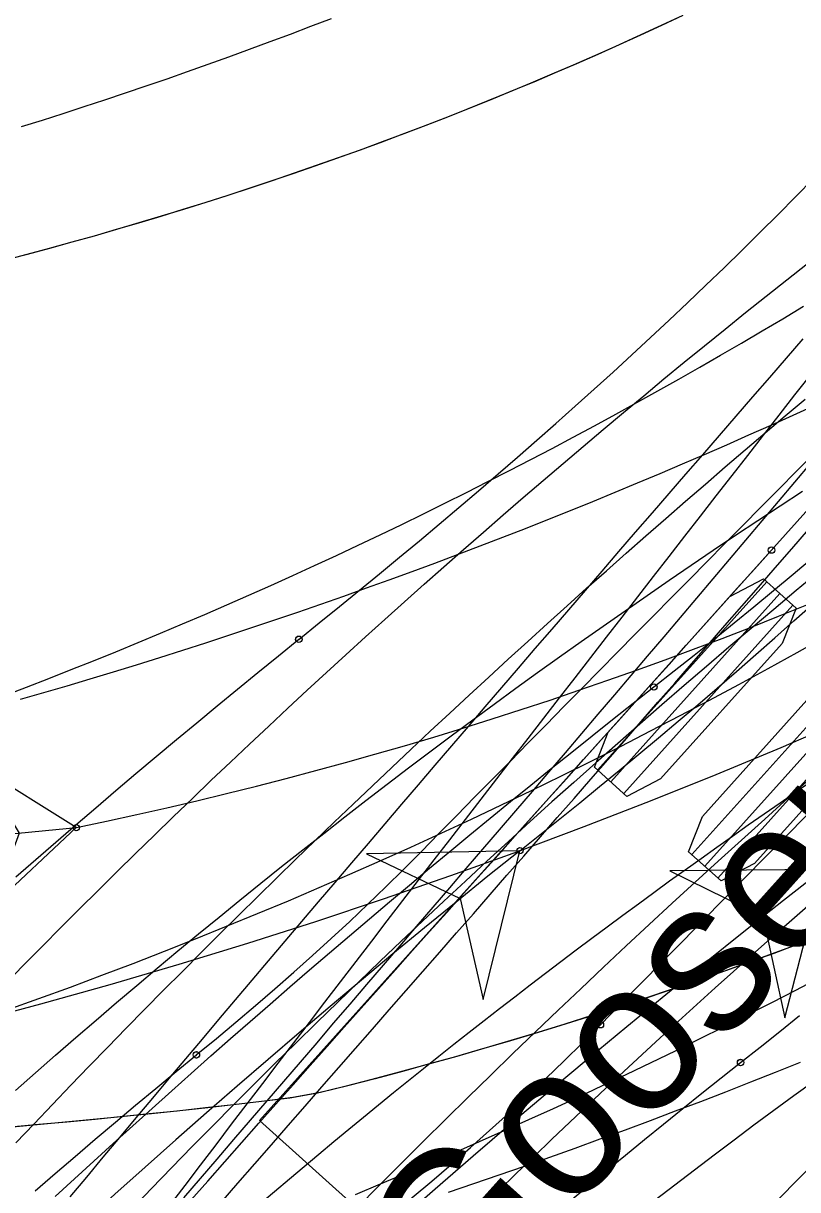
# Model space of a CAD drawing. Extents: x -14 to 1565148, y -25 to 642856.
# Drawn here: x 1564853.34 to 1564863.44, y 636409.12 to 636424.34 of the extents above; entities that cross this region are included whole.
import ezdxf

# ---------------------------------------------------------------- set-up
doc = ezdxf.new("R2010")
doc.units = 0
for name, color, linetype in [('DR_P_Headwall', 7, 'Continuous'), ('MT_P_Drums', 7, 'Continuous'), ('PM_P_Edge_Line', 7, 'Continuous'), ('PV_P_EOP', 7, 'Continuous'), ('PV_P_Saw_Cut_Line', 7, 'Continuous'), ('TR_Turning_Path23', 7, 'Continuous'), ('TR_Turning_Path25', 7, 'Continuous'), ('TR_Turning_Path27', 7, 'Continuous'), ('TR_Turning_Path28', 7, 'Continuous'), ('TR_Turning_Path28 - Copy-1', 7, 'Continuous')]:
    doc.layers.add(name, color=color, linetype=linetype)

msp = doc.modelspace()

# ---------------------------------------------------------------- linework, layer by layer
at = {"layer": 'DR_P_Headwall'}
for points in [[(1564853.097, 636421.249), (1564853.391, 636421.326), (1564853.685, 636421.405), (1564853.978, 636421.486), (1564854.271, 636421.568), (1564854.563, 636421.652), (1564854.855, 636421.738), (1564855.146, 636421.825), (1564855.436, 636421.914), (1564855.726, 636422.005), (1564856.016, 636422.098), (1564856.305, 636422.192), (1564856.593, 636422.288), (1564856.881, 636422.386), (1564857.168, 636422.486), (1564857.455, 636422.587), (1564857.741, 636422.69), (1564858.026, 636422.795), (1564858.311, 636422.901), (1564858.595, 636423.01), (1564858.878, 636423.12), (1564859.161, 636423.231), (1564859.443, 636423.345), (1564859.724, 636423.46), (1564860.005, 636423.577), (1564860.284, 636423.695), (1564860.563, 636423.816), (1564860.842, 636423.938), (1564861.119, 636424.062), (1564861.396, 636424.187), (1564861.672, 636424.314), (1564861.947, 636424.443)], [(1564853.104, 636421.251), (1564853.396, 636421.328), (1564853.688, 636421.406), (1564853.979, 636421.486), (1564854.27, 636421.568), (1564854.56, 636421.651), (1564854.85, 636421.736), (1564855.139, 636421.823), (1564855.427, 636421.912), (1564855.715, 636422.002), (1564856.003, 636422.094), (1564856.29, 636422.188), (1564856.576, 636422.283), (1564856.862, 636422.38), (1564857.147, 636422.479), (1564857.432, 636422.579), (1564857.716, 636422.681), (1564857.999, 636422.785), (1564858.282, 636422.891), (1564858.564, 636422.998), (1564858.845, 636423.107), (1564859.126, 636423.218), (1564859.406, 636423.331), (1564859.685, 636423.445), (1564859.964, 636423.56), (1564860.242, 636423.678), (1564860.519, 636423.797), (1564860.796, 636423.918), (1564861.071, 636424.04), (1564861.346, 636424.165), (1564861.62, 636424.291), (1564861.894, 636424.418)], [(1564854.034, 636413.846), (1564852.762, 636414.641), (1564853.288, 636413.774), (1564852.938, 636412.823), (1564854.034, 636413.846)], [(1564863.472, 636412.333), (1564863.129, 636412.205), (1564862.784, 636412.08), (1564862.439, 636411.957), (1564862.093, 636411.836), (1564861.747, 636411.718), (1564861.399, 636411.601), (1564861.051, 636411.487), (1564860.703, 636411.375), (1564860.353, 636411.265), (1564860.003, 636411.158), (1564859.652, 636411.053), (1564859.301, 636410.95), (1564858.949, 636410.849), (1564858.596, 636410.75), (1564858.243, 636410.654), (1564857.889, 636410.56), (1564857.535, 636410.468), (1564857.179, 636410.383), (1564856.817, 636410.318), (1564856.451, 636410.272), (1564856.084, 636410.229), (1564855.717, 636410.189), (1564855.351, 636410.149), (1564854.984, 636410.111), (1564854.618, 636410.073), (1564854.252, 636410.037), (1564853.887, 636410.002), (1564853.522, 636409.969), (1564853.157, 636409.936)], [(1564863.539, 636412.358), (1564863.194, 636412.229), (1564862.848, 636412.103), (1564862.501, 636411.979), (1564862.154, 636411.857), (1564861.806, 636411.738), (1564861.457, 636411.621), (1564861.107, 636411.506), (1564860.757, 636411.393), (1564860.406, 636411.282), (1564860.055, 636411.174), (1564859.702, 636411.068), (1564859.349, 636410.964), (1564858.996, 636410.862), (1564858.642, 636410.763), (1564858.287, 636410.666), (1564857.932, 636410.571), (1564857.576, 636410.478), (1564857.218, 636410.392), (1564856.856, 636410.324), (1564856.488, 636410.276), (1564856.119, 636410.233), (1564855.75, 636410.192), (1564855.382, 636410.152), (1564855.014, 636410.114), (1564854.646, 636410.076), (1564854.279, 636410.04), (1564853.911, 636410.005), (1564853.544, 636409.971), (1564853.177, 636409.938)]]:
    msp.add_lwpolyline(points, dxfattribs=at)
msp.add_lwpolyline([(1564854.034, 636413.846), (1564852.762, 636414.641), (1564853.288, 636413.774), (1564852.938, 636412.823)], close=True, dxfattribs=at)
msp.add_circle((1564854.034, 636413.846), 0.0417, dxfattribs=at)
msp.add_circle((1564854.034, 636413.846), 0.0417, dxfattribs=at)
for centre, radius, start, end in [((1564843.159, 636466.536), 53.8, 281.6625, 335.5631), ((1564843.132, 636524.893), 111.581, 249.17316, 275.60708)]:
    msp.add_arc(centre, radius, start, end, dxfattribs=at)
at = {"layer": 'MT_P_Drums'}
for points in [[(1564855.599, 636410.881), (1564855.861, 636411.096), (1564856.116, 636411.31), (1564856.37, 636411.524), (1564856.621, 636411.741), (1564856.869, 636411.959), (1564857.115, 636412.178), (1564857.359, 636412.399), (1564857.599, 636412.622), (1564857.837, 636412.847), (1564858.072, 636413.073), (1564858.303, 636413.301), (1564858.536, 636413.535), (1564858.764, 636413.768), (1564858.997, 636414.005), (1564859.229, 636414.242), (1564859.462, 636414.479), (1564859.695, 636414.715), (1564859.928, 636414.952), (1564860.161, 636415.189), (1564860.394, 636415.426), (1564860.627, 636415.662), (1564860.86, 636415.899), (1564861.093, 636416.135), (1564861.326, 636416.372), (1564861.56, 636416.608), (1564861.793, 636416.844), (1564862.027, 636417.08), (1564862.26, 636417.317), (1564862.494, 636417.553), (1564862.727, 636417.789), (1564862.961, 636418.025), (1564863.195, 636418.261), (1564863.428, 636418.497), (1564863.662, 636418.732)], [(1564855.437, 636409.016), (1564855.654, 636409.27), (1564855.871, 636409.523), (1564856.088, 636409.776), (1564856.305, 636410.029), (1564856.522, 636410.282), (1564856.739, 636410.535), (1564856.956, 636410.787), (1564857.173, 636411.04), (1564857.39, 636411.293), (1564857.606, 636411.545), (1564857.823, 636411.798), (1564858.039, 636412.05), (1564858.256, 636412.302), (1564858.472, 636412.554), (1564858.688, 636412.807), (1564858.904, 636413.059), (1564859.12, 636413.311), (1564859.336, 636413.563), (1564859.552, 636413.815), (1564859.767, 636414.067), (1564859.983, 636414.319), (1564860.198, 636414.571), (1564860.413, 636414.823), (1564860.628, 636415.075), (1564860.842, 636415.327), (1564861.057, 636415.579), (1564861.271, 636415.831), (1564861.485, 636416.083), (1564861.699, 636416.336), (1564861.913, 636416.588), (1564862.127, 636416.84), (1564862.34, 636417.092), (1564862.553, 636417.344), (1564862.766, 636417.597), (1564862.979, 636417.849), (1564863.191, 636418.101), (1564863.404, 636418.354), (1564863.616, 636418.606)], [(1564857.901, 636408.596), (1564858.159, 636408.807), (1564858.416, 636409.02), (1564858.67, 636409.235), (1564858.923, 636409.452), (1564859.174, 636409.671), (1564859.423, 636409.893), (1564859.67, 636410.117), (1564859.915, 636410.343), (1564860.157, 636410.572), (1564860.397, 636410.803), (1564860.635, 636411.037), (1564860.87, 636411.274)], [(1564853.497, 636409.109), (1564853.758, 636409.333), (1564854.019, 636409.557), (1564854.28, 636409.78), (1564854.543, 636410.002), (1564854.806, 636410.224), (1564855.07, 636410.444), (1564855.334, 636410.663), (1564855.6, 636410.882)], [(1564863.204, 636409.012), (1564863.439, 636409.252), (1564863.671, 636409.488)]]:
    msp.add_lwpolyline(points, dxfattribs=at)
for centre in [(1564860.87, 636411.274), (1564860.87, 636411.274), (1564855.599, 636410.881), (1564855.6, 636410.882)]:
    msp.add_circle(centre, 0.0417, dxfattribs=at)
msp.add_arc((1565791.955, 635497.937), 1304.264, 134.474395, 135.55135, dxfattribs=at)
at = {"layer": 'PM_P_Edge_Line'}
msp.add_lwpolyline([(1564853.244, 636409.733), (1564853.483, 636409.984), (1564853.722, 636410.235), (1564853.962, 636410.485), (1564854.203, 636410.734), (1564854.444, 636410.983), (1564854.686, 636411.231), (1564854.929, 636411.479), (1564855.172, 636411.725), (1564855.417, 636411.971), (1564855.662, 636412.217), (1564855.907, 636412.462), (1564856.153, 636412.705), (1564856.4, 636412.949), (1564856.648, 636413.191), (1564856.896, 636413.433), (1564857.145, 636413.674), (1564857.395, 636413.915), (1564857.645, 636414.154), (1564857.895, 636414.393), (1564858.147, 636414.631), (1564858.399, 636414.869), (1564858.651, 636415.105), (1564858.904, 636415.341), (1564859.158, 636415.576), (1564859.412, 636415.81), (1564859.667, 636416.043), (1564859.922, 636416.276), (1564860.178, 636416.507), (1564860.434, 636416.738), (1564860.69, 636416.968), (1564860.947, 636417.197), (1564861.205, 636417.425), (1564861.463, 636417.653), (1564861.721, 636417.879), (1564861.98, 636418.104), (1564862.239, 636418.328), (1564862.498, 636418.552), (1564862.758, 636418.774), (1564863.017, 636418.996), (1564863.278, 636419.216), (1564863.538, 636419.435)], dxfattribs=at)
msp.add_arc((1564943.308, 636324.489), 120.217, 121.77042, 146.71209, dxfattribs=at)
at = {"layer": 'PV_P_EOP'}
msp.add_circle((1564834.986, 636485.101), 62, dxfattribs=at)
at = {"layer": 'PV_P_Saw_Cut_Line'}
for p, q in [((1564880.47, 636436.813), (1564856.421, 636410.025)), ((1564863.038, 636417.052), (1564860.833, 636414.597)), ((1564863.208, 636416.899), (1564861.004, 636414.444)), ((1564863.379, 636416.746), (1564861.174, 636414.29)), ((1564864.265, 636415.95), (1564862.061, 636413.494)), ((1564864.436, 636415.797), (1564862.231, 636413.341)), ((1564864.606, 636415.644), (1564862.402, 636413.188)), ((1564856.421, 636410.025), (1564862.374, 636404.68))]:
    msp.add_line(p, q, dxfattribs=at)
for points in [[(1564853.239, 636410.418), (1564853.5, 636410.649), (1564853.763, 636410.879), (1564854.027, 636411.108), (1564854.291, 636411.336), (1564854.556, 636411.563), (1564854.823, 636411.788), (1564855.09, 636412.013), (1564855.358, 636412.237), (1564855.627, 636412.459), (1564855.897, 636412.68), (1564856.168, 636412.901), (1564856.44, 636413.12), (1564856.712, 636413.338), (1564856.986, 636413.555), (1564857.26, 636413.771), (1564857.535, 636413.986), (1564857.811, 636414.2), (1564858.088, 636414.412), (1564858.366, 636414.624), (1564858.645, 636414.834), (1564858.924, 636415.043), (1564859.204, 636415.251), (1564859.485, 636415.458), (1564859.767, 636415.664), (1564860.05, 636415.869), (1564860.334, 636416.072), (1564860.618, 636416.275), (1564860.904, 636416.476), (1564861.19, 636416.676), (1564861.477, 636416.875), (1564861.764, 636417.073), (1564862.053, 636417.27), (1564862.342, 636417.465), (1564862.632, 636417.66), (1564862.923, 636417.853), (1564863.215, 636418.045), (1564863.507, 636418.236)], [(1564855.527, 636408.985), (1564855.749, 636409.236), (1564855.971, 636409.487), (1564856.193, 636409.738), (1564856.416, 636409.989), (1564856.638, 636410.24), (1564856.861, 636410.49), (1564857.083, 636410.741), (1564857.306, 636410.991), (1564857.528, 636411.241), (1564857.751, 636411.491), (1564857.974, 636411.741), (1564858.196, 636411.991), (1564858.419, 636412.241), (1564858.642, 636412.491), (1564858.865, 636412.74), (1564859.088, 636412.99), (1564859.311, 636413.239), (1564859.534, 636413.488), (1564859.757, 636413.737), (1564859.98, 636413.986), (1564860.203, 636414.235), (1564860.426, 636414.484), (1564860.649, 636414.733), (1564860.872, 636414.982), (1564861.095, 636415.23), (1564861.318, 636415.479), (1564861.541, 636415.727), (1564861.764, 636415.976), (1564861.987, 636416.224), (1564862.209, 636416.473), (1564862.432, 636416.721), (1564862.655, 636416.969), (1564862.878, 636417.218), (1564863.101, 636417.466)], [(1564861.584, 636408.989), (1564861.84, 636409.187), (1564862.097, 636409.383), (1564862.354, 636409.579), (1564862.613, 636409.773), (1564862.872, 636409.967), (1564863.132, 636410.159), (1564863.392, 636410.35), (1564863.654, 636410.54)]]:
    msp.add_lwpolyline(points, dxfattribs=at)
for points in [[(1564862.995, 636417.09), (1564863.421, 636416.708), (1564863.241, 636416.249), (1564861.653, 636414.481), (1564861.216, 636414.252), (1564860.791, 636414.635), (1564860.971, 636415.093), (1564862.558, 636416.862)], [(1564864.223, 636415.988), (1564864.649, 636415.606), (1564864.468, 636415.147), (1564862.881, 636413.379), (1564862.444, 636413.15), (1564862.019, 636413.532), (1564862.199, 636413.991), (1564863.786, 636415.759)]]:
    msp.add_lwpolyline(points, close=True, dxfattribs=at)
msp.add_circle((1564863.101, 636417.466), 0.0417, dxfattribs=at)
msp.add_arc((1564910.732, 636345.556), 83.459, 121.5902, 132.66978, dxfattribs=at)
at = {"layer": 'TR_Turning_Path23'}
for points in [[(1564853.11, 636411.81), (1564853.35, 636412.055), (1564853.591, 636412.299), (1564853.833, 636412.543), (1564854.075, 636412.785), (1564854.319, 636413.027), (1564854.563, 636413.269), (1564854.807, 636413.509), (1564855.053, 636413.749), (1564855.299, 636413.988), (1564855.547, 636414.226), (1564855.794, 636414.463), (1564856.043, 636414.699), (1564856.292, 636414.935), (1564856.543, 636415.17), (1564856.793, 636415.404), (1564857.045, 636415.638), (1564857.297, 636415.87), (1564857.551, 636416.102), (1564857.804, 636416.333), (1564858.059, 636416.563), (1564858.314, 636416.792), (1564858.57, 636417.021), (1564858.827, 636417.248), (1564859.084, 636417.475), (1564859.343, 636417.701), (1564859.601, 636417.927), (1564859.861, 636418.151), (1564860.121, 636418.375), (1564860.382, 636418.597), (1564860.644, 636418.819), (1564860.907, 636419.04), (1564861.17, 636419.261), (1564861.434, 636419.48), (1564861.698, 636419.699), (1564861.963, 636419.917), (1564862.229, 636420.133), (1564862.496, 636420.35), (1564862.763, 636420.565), (1564863.031, 636420.779), (1564863.3, 636420.993), (1564863.569, 636421.205)], [(1564853.955, 636409.029), (1564854.17, 636409.287), (1564854.385, 636409.545), (1564854.6, 636409.802), (1564854.815, 636410.059), (1564855.031, 636410.316), (1564855.246, 636410.573), (1564855.462, 636410.83), (1564855.678, 636411.086), (1564855.894, 636411.342), (1564856.11, 636411.598), (1564856.326, 636411.854), (1564856.542, 636412.11), (1564856.759, 636412.366), (1564856.976, 636412.621), (1564857.192, 636412.876), (1564857.409, 636413.131), (1564857.626, 636413.386), (1564857.843, 636413.641), (1564858.061, 636413.896), (1564858.278, 636414.15), (1564858.495, 636414.404), (1564858.713, 636414.659), (1564858.93, 636414.913), (1564859.148, 636415.167), (1564859.366, 636415.42), (1564859.584, 636415.674), (1564859.802, 636415.928), (1564860.02, 636416.181), (1564860.238, 636416.434), (1564860.456, 636416.687), (1564860.674, 636416.941), (1564860.892, 636417.193), (1564861.11, 636417.446), (1564861.329, 636417.699), (1564861.547, 636417.952), (1564861.766, 636418.204), (1564861.984, 636418.457), (1564862.203, 636418.709), (1564862.421, 636418.962), (1564862.64, 636419.214), (1564862.858, 636419.466), (1564863.077, 636419.718), (1564863.296, 636419.97), (1564863.514, 636420.222)], [(1564859.54, 636409.108), (1564859.772, 636409.333), (1564860.004, 636409.557), (1564860.237, 636409.78), (1564860.471, 636410.002), (1564860.705, 636410.224), (1564860.941, 636410.445), (1564861.176, 636410.665), (1564861.413, 636410.885), (1564861.65, 636411.103), (1564861.888, 636411.321), (1564862.127, 636411.539), (1564862.366, 636411.755), (1564862.606, 636411.971), (1564862.847, 636412.186), (1564863.088, 636412.4), (1564863.33, 636412.613), (1564863.573, 636412.826)]]:
    msp.add_lwpolyline(points, dxfattribs=at)
msp.add_arc((1564930.463, 636336.219), 104.927, 128.03394, 154.75771, dxfattribs=at)
at = {"layer": 'TR_Turning_Path25'}
for points in [[(1564855.922, 636408.955), (1564856.141, 636409.207), (1564856.361, 636409.458), (1564856.58, 636409.71), (1564856.799, 636409.961), (1564857.019, 636410.213), (1564857.238, 636410.464), (1564857.458, 636410.715), (1564857.677, 636410.966), (1564857.896, 636411.218), (1564858.116, 636411.469), (1564858.335, 636411.72), (1564858.554, 636411.971), (1564858.773, 636412.222), (1564858.993, 636412.472), (1564859.212, 636412.723), (1564859.431, 636412.974), (1564859.65, 636413.225), (1564859.869, 636413.475), (1564860.088, 636413.726), (1564860.307, 636413.977), (1564860.526, 636414.228), (1564860.745, 636414.478), (1564860.964, 636414.729), (1564861.182, 636414.979), (1564861.401, 636415.23), (1564861.62, 636415.481), (1564861.838, 636415.731), (1564862.057, 636415.982), (1564862.275, 636416.232), (1564862.493, 636416.483), (1564862.712, 636416.733), (1564862.93, 636416.984), (1564863.148, 636417.235), (1564863.366, 636417.485), (1564863.584, 636417.736)], [(1564861.565, 636415.681), (1564861.831, 636415.89), (1564862.094, 636416.097), (1564862.355, 636416.306), (1564862.614, 636416.516), (1564862.872, 636416.727), (1564863.128, 636416.938), (1564863.382, 636417.151), (1564863.635, 636417.365)], [(1564853.759, 636409.033), (1564854.011, 636409.264), (1564854.263, 636409.495), (1564854.516, 636409.725), (1564854.769, 636409.955), (1564855.023, 636410.184), (1564855.278, 636410.412), (1564855.533, 636410.64), (1564855.789, 636410.867), (1564856.045, 636411.093), (1564856.302, 636411.318), (1564856.56, 636411.543), (1564856.818, 636411.767), (1564857.077, 636411.99), (1564857.336, 636412.213), (1564857.596, 636412.435), (1564857.857, 636412.657), (1564858.118, 636412.877), (1564858.38, 636413.097), (1564858.642, 636413.316), (1564858.905, 636413.535), (1564859.168, 636413.753), (1564859.433, 636413.97), (1564859.697, 636414.186), (1564859.962, 636414.402), (1564860.228, 636414.617), (1564860.495, 636414.831), (1564860.762, 636415.045), (1564861.029, 636415.258), (1564861.297, 636415.47), (1564861.566, 636415.681)], [(1564863.773, 636413.301), (1564861.773, 636413.281), (1564862.986, 636412.685), (1564863.275, 636411.364), (1564863.773, 636413.301)]]:
    msp.add_lwpolyline(points, dxfattribs=at)
msp.add_lwpolyline([(1564863.773, 636413.301), (1564861.773, 636413.281), (1564862.986, 636412.685), (1564863.275, 636411.364)], close=True, dxfattribs=at)
for centre in [(1564861.565, 636415.681), (1564861.566, 636415.681)]:
    msp.add_circle(centre, 0.0417, dxfattribs=at)
msp.add_arc((1564940.689, 636314.867), 124.922, 128.00393, 166.21829, dxfattribs=at)
at = {"layer": 'TR_Turning_Path27'}
for points in [[(1564856.936, 636416.302), (1564857.202, 636416.517), (1564857.466, 636416.73), (1564857.728, 636416.944), (1564857.989, 636417.158), (1564858.25, 636417.373), (1564858.509, 636417.589), (1564858.767, 636417.806), (1564859.024, 636418.023), (1564859.279, 636418.241), (1564859.534, 636418.46), (1564859.787, 636418.679), (1564860.039, 636418.899), (1564860.29, 636419.12), (1564860.54, 636419.342), (1564860.788, 636419.565), (1564861.034, 636419.788), (1564861.28, 636420.013), (1564861.524, 636420.238), (1564861.766, 636420.465), (1564862.007, 636420.692), (1564862.246, 636420.921), (1564862.484, 636421.15), (1564862.72, 636421.38), (1564862.955, 636421.612), (1564863.188, 636421.844), (1564863.419, 636422.077), (1564863.649, 636422.312)], [(1564855.25, 636408.912), (1564855.452, 636409.178), (1564855.654, 636409.444), (1564855.857, 636409.71), (1564856.059, 636409.976), (1564856.262, 636410.242), (1564856.465, 636410.508), (1564856.667, 636410.773), (1564856.87, 636411.039), (1564857.073, 636411.304), (1564857.277, 636411.569), (1564857.48, 636411.834), (1564857.683, 636412.099), (1564857.887, 636412.364), (1564858.09, 636412.629), (1564858.294, 636412.894), (1564858.497, 636413.159), (1564858.701, 636413.424), (1564858.905, 636413.688), (1564859.109, 636413.953), (1564859.313, 636414.217), (1564859.517, 636414.481), (1564859.721, 636414.746), (1564859.925, 636415.01), (1564860.13, 636415.274), (1564860.334, 636415.538), (1564860.538, 636415.802), (1564860.743, 636416.066), (1564860.947, 636416.33), (1564861.152, 636416.593), (1564861.357, 636416.857), (1564861.561, 636417.121), (1564861.766, 636417.384), (1564861.971, 636417.648), (1564862.176, 636417.911), (1564862.381, 636418.174), (1564862.586, 636418.438), (1564862.791, 636418.701), (1564862.996, 636418.964), (1564863.201, 636419.227), (1564863.406, 636419.49), (1564863.612, 636419.753)], [(1564859.82, 636413.545), (1564860.081, 636413.753), (1564860.341, 636413.961), (1564860.6, 636414.171), (1564860.858, 636414.382), (1564861.116, 636414.593), (1564861.372, 636414.806), (1564861.628, 636415.019), (1564861.884, 636415.234), (1564862.138, 636415.449), (1564862.391, 636415.666), (1564862.643, 636415.884), (1564862.895, 636416.103), (1564863.145, 636416.323), (1564863.394, 636416.544), (1564863.643, 636416.766)], [(1564853.246, 636413.205), (1564853.505, 636413.431), (1564853.765, 636413.657), (1564854.026, 636413.882), (1564854.287, 636414.106), (1564854.55, 636414.329), (1564854.812, 636414.551), (1564855.076, 636414.773), (1564855.34, 636414.994), (1564855.604, 636415.214), (1564855.869, 636415.433), (1564856.135, 636415.652), (1564856.402, 636415.87), (1564856.669, 636416.087), (1564856.937, 636416.303)], [(1564859.82, 636413.545), (1564857.82, 636413.504), (1564859.039, 636412.92), (1564859.342, 636411.603), (1564859.82, 636413.545)], [(1564862.698, 636410.782), (1564862.953, 636410.984), (1564863.209, 636411.188), (1564863.466, 636411.394)], [(1564860.452, 636408.96), (1564860.699, 636409.165), (1564860.946, 636409.37), (1564861.195, 636409.573), (1564861.444, 636409.777), (1564861.693, 636409.979), (1564861.943, 636410.181), (1564862.194, 636410.382), (1564862.445, 636410.582), (1564862.697, 636410.781)]]:
    msp.add_lwpolyline(points, dxfattribs=at)
msp.add_lwpolyline([(1564859.82, 636413.545), (1564857.82, 636413.504), (1564859.039, 636412.92), (1564859.342, 636411.603)], close=True, dxfattribs=at)
for centre in [(1564856.936, 636416.302), (1564856.937, 636416.303), (1564859.82, 636413.545), (1564859.82, 636413.545), (1564862.697, 636410.781), (1564862.698, 636410.782)]:
    msp.add_circle(centre, 0.0417, dxfattribs=at)
msp.add_arc((1564931.179, 636324.092), 114.429, 128.5803, 162.56557, dxfattribs=at)
at = {"layer": 'TR_Turning_Path28'}
for points in [[(1564853.089, 636415.566), (1564853.382, 636415.678), (1564853.675, 636415.792), (1564853.967, 636415.907), (1564854.259, 636416.023), (1564854.55, 636416.141), (1564854.84, 636416.26), (1564855.13, 636416.381), (1564855.419, 636416.503), (1564855.708, 636416.627), (1564855.996, 636416.752), (1564856.283, 636416.878), (1564856.57, 636417.006), (1564856.856, 636417.135), (1564857.142, 636417.265), (1564857.427, 636417.397), (1564857.711, 636417.531), (1564857.995, 636417.665), (1564858.278, 636417.802), (1564858.56, 636417.939), (1564858.841, 636418.078), (1564859.122, 636418.218), (1564859.402, 636418.36), (1564859.682, 636418.503), (1564859.961, 636418.647), (1564860.239, 636418.793), (1564860.516, 636418.94), (1564860.793, 636419.089), (1564861.069, 636419.238), (1564861.344, 636419.39), (1564861.618, 636419.542), (1564861.892, 636419.696), (1564862.165, 636419.851), (1564862.437, 636420.008), (1564862.709, 636420.166), (1564862.979, 636420.325), (1564863.249, 636420.485), (1564863.518, 636420.647)], [(1564857.675, 636409.062), (1564858, 636409.197), (1564858.325, 636409.333), (1564858.649, 636409.471), (1564858.972, 636409.61), (1564859.294, 636409.751), (1564859.616, 636409.894), (1564859.937, 636410.038), (1564860.257, 636410.184), (1564860.577, 636410.331), (1564860.895, 636410.48), (1564861.214, 636410.63), (1564861.531, 636410.782), (1564861.848, 636410.936), (1564862.163, 636411.091), (1564862.478, 636411.248), (1564862.793, 636411.406), (1564863.106, 636411.565), (1564863.419, 636411.727), (1564863.731, 636411.889)]]:
    msp.add_lwpolyline(points, dxfattribs=at)
msp.add_arc((1564830.367, 636475.449), 67.911, 239.7175, 333.52503, dxfattribs=at)
at = {"layer": 'TR_Turning_Path28 - Copy-1'}
for points in [[(1564853.32, 636422.991), (1564853.592, 636423.077), (1564853.864, 636423.164), (1564854.135, 636423.252), (1564854.406, 636423.341), (1564854.677, 636423.432), (1564854.947, 636423.523), (1564855.217, 636423.616), (1564855.486, 636423.71), (1564855.755, 636423.806), (1564856.024, 636423.902), (1564856.292, 636424), (1564856.56, 636424.099), (1564856.827, 636424.199), (1564857.094, 636424.3), (1564857.36, 636424.402)], [(1564853.305, 636415.52), (1564853.609, 636415.608), (1564853.913, 636415.697), (1564854.216, 636415.787), (1564854.518, 636415.878), (1564854.82, 636415.971), (1564855.122, 636416.066), (1564855.423, 636416.161), (1564855.724, 636416.258), (1564856.025, 636416.356), (1564856.325, 636416.456), (1564856.625, 636416.556), (1564856.924, 636416.658), (1564857.223, 636416.762), (1564857.521, 636416.866), (1564857.819, 636416.972), (1564858.116, 636417.08), (1564858.413, 636417.188), (1564858.71, 636417.298), (1564859.006, 636417.409), (1564859.301, 636417.521), (1564859.596, 636417.635), (1564859.891, 636417.75), (1564860.185, 636417.866), (1564860.478, 636417.983), (1564860.771, 636418.102), (1564861.063, 636418.222), (1564861.355, 636418.343), (1564861.647, 636418.466), (1564861.938, 636418.59), (1564862.228, 636418.715), (1564862.518, 636418.841), (1564862.807, 636418.969), (1564863.096, 636419.097), (1564863.384, 636419.227), (1564863.671, 636419.359)], [(1564858.886, 636409.091), (1564859.217, 636409.203), (1564859.548, 636409.316), (1564859.878, 636409.431), (1564860.208, 636409.547), (1564860.538, 636409.665), (1564860.867, 636409.784), (1564861.195, 636409.905), (1564861.523, 636410.026), (1564861.85, 636410.15), (1564862.177, 636410.274), (1564862.503, 636410.401), (1564862.829, 636410.528), (1564863.154, 636410.657), (1564863.479, 636410.788)]]:
    msp.add_lwpolyline(points, dxfattribs=at)
msp.add_arc((1564833.218, 636485.668), 76.862, 280.40777, 7.27378, dxfattribs=at)

# ---------------------------------------------------------------- texts
at = {"layer": 'PV_P_Saw_Cut_Line'}
msp.add_text('Gooseneck Horse Trailer', height=2, rotation=48.0843, dxfattribs=at).set_placement((1564859.055, 636407.211))

doc.saveas('drawing.dxf')
